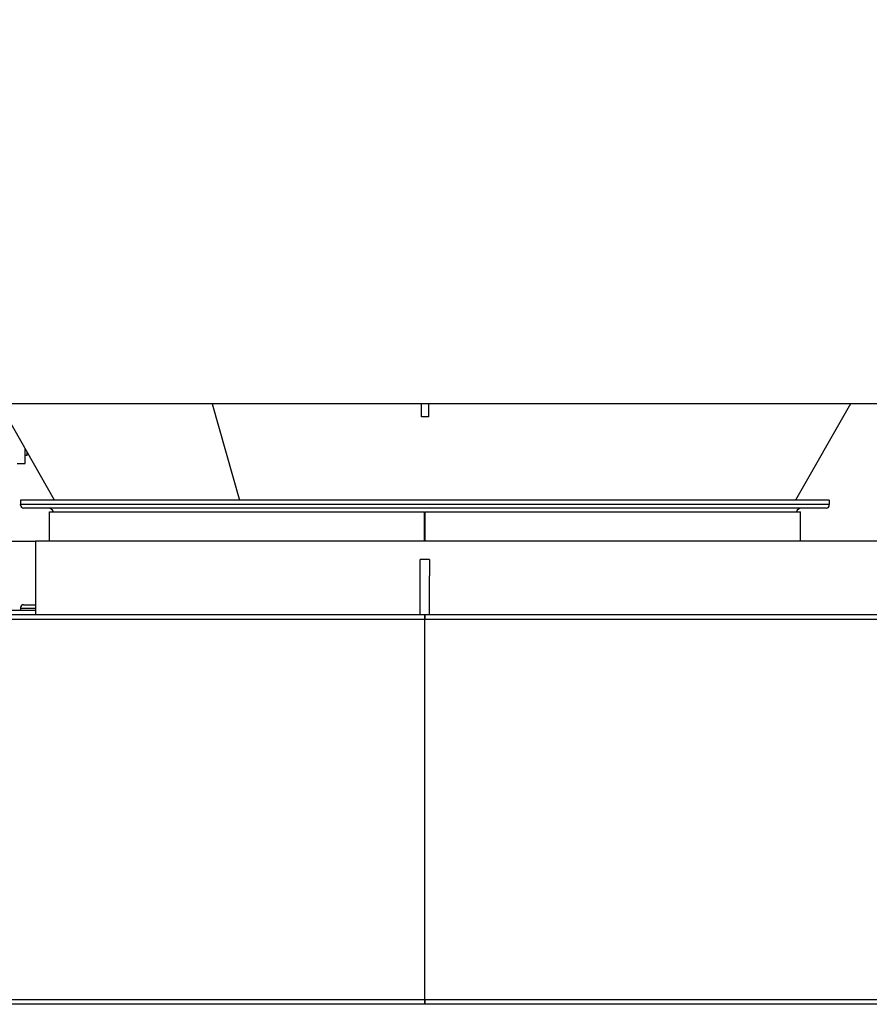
# Model space of a CAD drawing. Header units: inches. Extents: x 24 to 1128, y -69 to 748.
# Tile 311 of 656: x 381 to 427, y 613 to 667. Entities that reach past the tile are written whole.
import ezdxf

# ---------------------------------------------------------------- set-up
doc = ezdxf.new("R2010")
doc.units = ezdxf.units.IN
doc.header["$LTSCALE"] = 32
doc.header["$MEASUREMENT"] = 0
doc.layers.add('Dimension (ANSI)', color=7, linetype='Continuous', lineweight=25)
doc.layers.add('Visible (ANSI)', color=7, linetype='Continuous', lineweight=30)
doc.styles.add('Note Text (ANSI)', font='tahoma.ttf')
doc.dimstyles.new('SB Fraction-16 (ANSI)', dxfattribs={"dimscale": 32, "dimtxt": 0.125, "dimasz": 0.098425, "dimexe": 0.125, "dimexo": 0.0625, "dimgap": 0.031496, "dimtad": 0, "dimtih": 1, "dimtoh": 1, "dimdec": 4, "dimrnd": 1e-08, "dimzin": 0, "dimdsep": 46, "dimlunit": 5, "dimtxsty": 'Note Text (ANSI)', "dimcen": 0.09, "dimdle": 0.393701, "dimclrd": 256, "dimclre": 256, "dimclrt": 256, "dimadec": 0, "dimazin": 3, "dimtfac": 0.96, "dimtofl": 0, "dimtmove": 0, "dimatfit": 3, "dimfxl": 1, "dimfrac": 2, "dimtolj": 1, "dimtzin": 12, "dimlwd": -1, "dimlwe": -1, "dimarcsym": 0})

# ---------------------------------------------------------------- blocks, each defined once
blk = doc.blocks.new('*D18')
at = {"layer": 'Defpoints', "color": 0, "transparency": 16777216}
for p in [(480.281, 692.669), (328.474, 544.669), (480.281, 544.669)]:
    blk.add_point(p, dxfattribs=at)
at = {"layer": 'Dimension (ANSI)', "transparency": 16777216}
for p, q in [((478.281, 692.669), (324.474, 692.669)), ((328.474, 689.519), (328.474, 626.768)), ((328.474, 547.818), (328.474, 620.569)), ((478.281, 544.669), (324.474, 544.669))]:
    blk.add_line(p, q, dxfattribs=at)
for points in [[(327.949, 689.519), (328.999, 689.519), (328.474, 692.669)], [(327.949, 547.818), (328.999, 547.818), (328.474, 544.669)]]:
    blk.add_solid(points, dxfattribs=at)
at = {"layer": 'Dimension (ANSI)', "transparency": 16777216, "insert": (324.372, 625.76), "char_height": 4, "attachment_point": 1, "style": 'Note Text (ANSI)'}
blk.add_mtext('\\A1;148', dxfattribs=at)

msp = doc.modelspace()

# ---------------------------------------------------------------- linework, layer by layer
at = {"layer": 'Visible (ANSI)'}
for p, q in [((430.21813, 646.16853), (375.71813, 646.16853)), ((382.75068, 640.91853), (379.74768, 646.16853)), ((391.35791, 646.16853), (392.85941, 640.91853)), ((391.35791, 646.16853), (392.85941, 640.91853)), ((402.78063, 645.44978), (402.78063, 646.16853)), ((403.15563, 646.16853), (403.15563, 645.44978)), ((426.18858, 646.16853), (423.18558, 640.91853)), ((426.18858, 646.16853), (423.18558, 640.91853)), ((403.15563, 645.44978), (402.78063, 645.44978)), ((381.15863, 642.91603), (381.15863, 643.70184)), ((381.25563, 643.35251), (381.15863, 643.35251)), ((381.25563, 643.35251), (381.25563, 643.53226)), ((381.25563, 643.50876), (381.283, 643.46136)), ((381.302, 643.45119), (381.28913, 643.45119)), ((380.71863, 642.91603), (381.15863, 642.91603)), ((425.03063, 640.91853), (380.90563, 640.91853)), ((380.90563, 640.91853), (380.90563, 640.66853)), ((425.03063, 640.66853), (380.90563, 640.66853)), ((425.03063, 640.66853), (380.90563, 640.66853)), ((380.90563, 640.63733), (380.90563, 640.66853)), ((425.03063, 640.91853), (425.03063, 640.66853)), ((425.03063, 640.63733), (425.03063, 640.66853)), ((424.87433, 640.48103), (381.06193, 640.48103)), ((382.47663, 640.28333), (402.95237, 640.28333)), ((382.47663, 638.66853), (382.47663, 640.28333)), ((402.9525, 640.28333), (402.95237, 640.28333)), ((402.95237, 638.66853), (402.95237, 640.28333)), ((402.9525, 638.66853), (402.9525, 640.28333)), ((402.9839, 640.28333), (402.98376, 640.28333)), ((402.98376, 638.66853), (402.98376, 640.28333)), ((402.9839, 640.28333), (423.45963, 640.28333)), ((402.9839, 638.66853), (402.9839, 640.28333)), ((423.45963, 638.66853), (423.45963, 640.28333)), ((376.21813, 638.66853), (381.71813, 638.66853)), ((381.71813, 638.66853), (381.71813, 634.66853)), ((429.71813, 638.66853), (381.71813, 638.66853)), ((402.71813, 636.79353), (402.71813, 637.66853)), ((403.21813, 637.66853), (402.71813, 637.66853)), ((403.21813, 637.66853), (403.21813, 636.79353)), ((402.71813, 634.66853), (402.71813, 636.79353)), ((403.21813, 634.66853), (403.21813, 636.79353)), ((376.71813, 634.91853), (381.71813, 634.91853)), ((380.90563, 635.05433), (380.90563, 635.02313)), ((380.90563, 635.02313), (381.71813, 635.02313)), ((380.90563, 635.02313), (380.90563, 634.91853)), ((380.90563, 635.02313), (381.71813, 635.02313)), ((381.06193, 635.21063), (381.71813, 635.21063)), ((368.21443, 634.41853), (402.94495, 634.41853)), ((368.46443, 634.66853), (381.71813, 634.66853)), ((381.71813, 634.66853), (381.86824, 634.66853)), ((381.86824, 634.66853), (402.96555, 634.66853)), ((402.94495, 634.41853), (402.94495, 613.66853)), ((402.94495, 634.41853), (451.24154, 634.41853)), ((402.94495, 634.41853), (402.94495, 613.66853)), ((402.96555, 634.66853), (402.96813, 634.66853)), ((402.96813, 634.41853), (402.96813, 634.66853)), ((402.96813, 634.66853), (402.96813, 634.41853)), ((402.96813, 634.66853), (450.99154, 634.66853)), ((402.94495, 613.66853), (368.21443, 613.66853)), ((402.96555, 613.41853), (368.46443, 613.41853)), ((451.24154, 613.66853), (402.94495, 613.66853)), ((402.96813, 613.41853), (402.96555, 613.41853)), ((402.96813, 613.41853), (402.96813, 613.66853)), ((402.96813, 613.66853), (402.96813, 613.41853)), ((450.99154, 613.41853), (402.96813, 613.41853))]:
    msp.add_line(p, q, dxfattribs=at)
for centre, radius, start, end in [((381.06193, 640.63733), 0.1563, 180, 270), ((424.87433, 640.63733), 0.1563, 270, 0), ((382.40563, 640.16853), 0.3125, 21.552893, 90), ((423.53063, 640.16853), 0.3125, 90, 158.447107), ((381.06193, 635.05433), 0.1563, 90, 180)]:
    msp.add_arc(centre, radius, start, end, dxfattribs=at)
for points, weights in [([(381.26088, 643.52308), (381.26871, 643.48929), (381.28913, 643.45119)], [1.01820828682, 1.02279792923, 1]), ([(381.28913, 643.45119), (381.2859, 643.45634), (381.283, 643.46136)], [1, 1.00353685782, 1.0064145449])]:
    msp.add_rational_spline(points, weights, degree=2, dxfattribs=at)

# ---------------------------------------------------------------- dimensions: what is measured, and where the dimension line sits
at = {"layer": 'Dimension (ANSI)'}
dim = msp.add_linear_dim(base=(328.47435, 544.66853), p1=(480.28063, 692.66853), p2=(480.28063, 544.66853), angle=90, dimstyle='SB Fraction-16 (ANSI)', override={"dimgap": 0.031496, "dimdec": 4, "dimtol": 0, "dimlim": 0, "dimtp": 0, "dimtm": 0, "dimtdec": 2, "dimatfit": 1}, dxfattribs=at)
dim.commit()
dim.dimension.update_dxf_attribs({"geometry": '*D18', "text_midpoint": (328.47435, 623.66853), "dimtype": 160})

doc.saveas('drawing.dxf')
